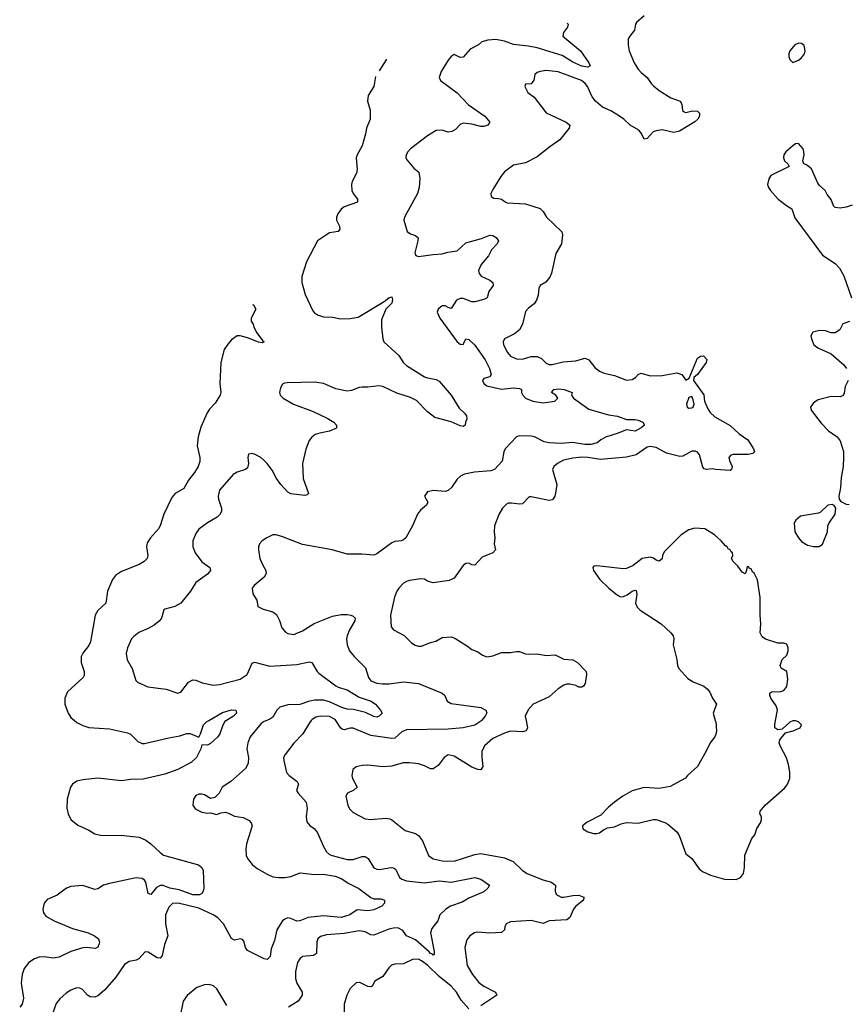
# Model space of a CAD drawing. Header units: inches. Extents: x 2001573 to 2220545, y 644482 to 846830.
# Tile 431 of 656: x 2071465 to 2077031, y 788088 to 794720. Entities that reach past the tile are written whole.
import ezdxf

# ---------------------------------------------------------------- set-up
doc = ezdxf.new("R2010")
doc.units = ezdxf.units.IN
doc.header["$MEASUREMENT"] = 0
doc.layers.add('C0778', color=7, linetype='Continuous')
doc.layers.add('C0779', color=7, linetype='Continuous')

msp = doc.modelspace()

# ---------------------------------------------------------------- linework, layer by layer
at = {"layer": 'C0778', "color": 5}
for points, elevation in [([(2072856.2, 790000), (2072846.2, 789993.8), (2072832.4, 789967.6), (2072812.9, 789910), (2072798.4, 789890), (2072750, 789844), (2072730, 789834.3), (2072690, 789835.1), (2072684.2, 789810), (2072654.2, 789750), (2072621.4, 789718.6), (2072528.4, 789670), (2072442.8, 789637.2), (2072295.8, 789604.2), (2072210, 789601.4), (2072150, 789593), (2071990, 789611.6), (2071890, 789600.6), (2071850, 789590.6), (2071821.1, 789570), (2071807.6, 789550), (2071783.9, 789470), (2071781.6, 789410), (2071791.3, 789370), (2071810, 789334), (2071855.3, 789295.3), (2071930, 789260.9), (2071970, 789236.9), (2072008.2, 789228.2), (2072165.5, 789225.5), (2072270, 789212.9), (2072313.3, 789193.3), (2072348, 789170), (2072410.2, 789110.2), (2072433.7, 789093.7), (2072668, 789028), (2072690.4, 789010), (2072701.1, 788990), (2072704.6, 788870), (2072700.4, 788850), (2072690, 788833.8), (2072674.7, 788825.3), (2072630, 788825.3), (2072538.6, 788858.6), (2072474.8, 788870), (2072430, 788887.6), (2072410, 788887.8), (2072385.9, 788874.1), (2072348.2, 788828.2), (2072330, 788835.6), (2072313.4, 788910), (2072304.1, 788924.1), (2072290, 788934.9), (2072250, 788940.6), (2072070, 788902.5), (2072028.9, 788890), (2071990, 788865.3), (2071970, 788860.7), (2071890, 788888.4), (2071810, 788881.3), (2071780.3, 788870), (2071716.8, 788823.2), (2071650, 788794.3), (2071629, 788770), (2071619.6, 788730), (2071624.6, 788704.6), (2071641.5, 788681.5), (2071697.1, 788650), (2071819.6, 788599.6), (2071925.5, 788570), (2071968.4, 788550), (2071994.9, 788530), (2072000.9, 788510), (2071997.7, 788490), (2071990, 788472.3), (2071974.9, 788465.1), (2071911.6, 788471.6), (2071888.9, 788468.9), (2071810, 788443.7), (2071730, 788405.8), (2071690, 788399.4), (2071630, 788408.7), (2071594.8, 788405.2), (2071564.9, 788395.1), (2071526, 788370), (2071493.8, 788330), (2071480.2, 788290), (2071474.7, 788230), (2071489.4, 788130), (2071482.2, 788090), (2071464.6, 788070)], 420), ([(2073128.8, 790000), (2073110, 789992.6), (2073090, 789979.7), (2073016.2, 789890), (2073001.2, 789850), (2072994.4, 789810), (2073004.9, 789750), (2073004, 789710), (2072984.6, 789675.4), (2072885.5, 789590), (2072829, 789551), (2072807.3, 789510), (2072778.5, 789481.5), (2072750, 789475.3), (2072710, 789499), (2072690, 789504), (2072670, 789504), (2072650, 789495.3), (2072636, 789470), (2072631, 789430), (2072645.8, 789405.8), (2072690, 789382), (2072730, 789374.8), (2072750, 789378), (2072790, 789366), (2072821.6, 789378.4), (2072850, 789382.4), (2072874.4, 789374.4), (2072910, 789354.4), (2072970, 789345.3), (2073010, 789325.5), (2073023.8, 789310), (2073030.3, 789290), (2072992.7, 789170), (2072987.2, 789130), (2072990.3, 789090), (2072999.5, 789070), (2073030.4, 789030), (2073063.4, 789003.4), (2073130, 788964.5), (2073170, 788947.7), (2073210, 788942.7), (2073250, 788943), (2073290, 788949.3), (2073353.9, 788973.9), (2073450, 788963.5), (2073510, 788964.1), (2073590, 788952.2), (2073630, 788934.9), (2073681.2, 788901.2), (2073748.8, 788868.8), (2073830, 788807), (2073850, 788798.9), (2073897.5, 788797.5), (2073920.7, 788790), (2073921.6, 788770), (2073903.8, 788750), (2073850, 788724.1), (2073810, 788718.6), (2073736.4, 788723.6), (2073688.8, 788690), (2073630, 788671.9), (2073510, 788684.9), (2073407.5, 788672.5), (2073350, 788651.4), (2073330, 788648.7), (2073290, 788666.2), (2073270.3, 788669.7), (2073250, 788661), (2073234, 788650), (2073196, 788590), (2073181, 788519), (2073157.6, 788462.4), (2073150.2, 788409.8), (2073130, 788389.7), (2073110, 788393.7), (2072999.6, 788450), (2072984.7, 788470), (2072973.4, 788513.4), (2072965.6, 788525.6), (2072950, 788529.3), (2072910, 788520.7), (2072890, 788531.8), (2072837.2, 788630), (2072798.9, 788670), (2072767.7, 788690), (2072670, 788736.4), (2072531.1, 788768.9), (2072493.9, 788766.1), (2072470, 788742.4), (2072447.5, 788690), (2072445.4, 788630), (2072461.6, 788550), (2072440.7, 788490), (2072423.8, 788416.2), (2072415.8, 788404.2), (2072410, 788399.6), (2072390, 788401.1), (2072330, 788438.4), (2072310, 788440.9), (2072266.3, 788393.7), (2072250, 788386), (2072202.7, 788377.3), (2072170, 788357), (2072111.8, 788270), (2072035.5, 788184.5), (2071990, 788145.1), (2071970, 788135.6), (2071938.5, 788138.5), (2071920.7, 788150), (2071887.2, 788187.2), (2071870, 788197.2), (2071850, 788199.3), (2071810, 788182.9), (2071777.5, 788162.5), (2071733.9, 788126.1), (2071710, 788092.7), (2071688.7, 788030)], 440), ([(2071833.8, 790000), (2071850, 789985.8), (2071890, 789965), (2071930, 789953.2), (2072070, 789943.7), (2072190, 789916.5), (2072210, 789907.2), (2072259.1, 789859.1), (2072290, 789845.2), (2072304.1, 789844.1), (2072470, 789883.7), (2072543.5, 789896.5), (2072590, 789912.9), (2072613.2, 789913.2), (2072670, 789888.4), (2072682.7, 789910), (2072702.7, 789970), (2072721.6, 789990), (2072738.8, 790000)], 420), ([(2073427.5, 790000), (2073415.2, 789984.8), (2073371.3, 789910), (2073310, 789847.3), (2073251.3, 789770), (2073242, 789750), (2073242.7, 789730), (2073261.5, 789650), (2073279.5, 789630), (2073332.7, 789590), (2073343, 789570), (2073328.1, 789528.1), (2073338.8, 789510), (2073393, 789450), (2073399.5, 789410), (2073392.7, 789350), (2073398, 789318), (2073415.8, 789295.8), (2073450.6, 789270), (2073470, 789244), (2073510.2, 789150), (2073530, 789115.8), (2073550, 789097.7), (2073567.7, 789090), (2073670, 789062.5), (2073710, 789064.3), (2073770, 789084.2), (2073790, 789083.6), (2073810.8, 789070.8), (2073850, 789007.7), (2073870, 788997.6), (2073890, 788995.2), (2073950, 789008.1), (2073970.2, 789010.2), (2073986.1, 789006.1), (2073996.5, 788996.5), (2074023.2, 788943.2), (2074038.4, 788930), (2074070, 788919.3), (2074190, 788906.7), (2074290, 788920.1), (2074370, 788910.2), (2074530, 788941.4), (2074570, 788931.2), (2074628, 788890), (2074616.4, 788870), (2074590, 788846.3), (2074490, 788804), (2074443.8, 788776.2), (2074365.7, 788750), (2074334.3, 788730), (2074294.4, 788690), (2074280.4, 788650), (2074240.8, 788599.2), (2074232, 788570), (2074256.5, 788443.5), (2074256.5, 788423.5), (2074250, 788418.4), (2074245.2, 788425.2), (2074230, 788431.3), (2074222.4, 788442.4), (2074130, 788522.4), (2074070, 788549.7), (2074044.7, 788584.7), (2074010, 788602.2), (2073981.9, 788601.9), (2073950, 788595), (2073850, 788553.6), (2073830, 788555.2), (2073790, 788577.4), (2073750, 788582.6), (2073650, 788565.3), (2073530, 788556), (2073490, 788544.4), (2073473.4, 788530), (2073464.9, 788510), (2073462.4, 788430), (2073443.6, 788416.4), (2073370, 788409.7), (2073350, 788395.1), (2073336.1, 788370), (2073322.2, 788310), (2073321.3, 788261.3), (2073330.2, 788230), (2073366, 788170), (2073366.3, 788150), (2073340.3, 788110), (2073274.9, 788070)], 460), ([(2074573.8, 790000), (2074570, 789995.6), (2074530, 789968.7), (2074450, 789951.1), (2074350, 789941.3), (2074070, 789936.2), (2074036.9, 789923.1), (2073990, 789881.7), (2073970, 789878.1), (2073830, 789897.9), (2073710, 789949), (2073690, 789948.9), (2073650, 789936.8), (2073640, 789940), (2073627.5, 789947.5), (2073593.8, 790000)], 460), ([(2074875.1, 790000), (2074885.3, 789950), (2074876.3, 789930), (2074850, 789923.8), (2074770, 789927.1), (2074730, 789915.3), (2074650, 789878), (2074594.6, 789830), (2074576.1, 789790), (2074575.8, 789750), (2074583.1, 789690), (2074570, 789667.6), (2074550, 789669.7), (2074510, 789686.2), (2074390, 789758.7), (2074350, 789767.8), (2074322.4, 789750), (2074283.2, 789696.8), (2074250, 789673.3), (2074230, 789673.3), (2074190, 789694.7), (2074150, 789708.3), (2074090, 789715.4), (2074046.1, 789713.9), (2073970, 789693), (2073910, 789687.8), (2073810, 789699.7), (2073770, 789697.6), (2073730, 789687.3), (2073708.4, 789670), (2073702, 789630), (2073705.3, 789610), (2073737.1, 789550), (2073714, 789530), (2073672.7, 789510), (2073661.7, 789490), (2073673.7, 789430), (2073685.7, 789405.7), (2073710, 789379.3), (2073790, 789337.6), (2073830, 789333.4), (2073930, 789341.3), (2073957.7, 789337.7), (2073971.6, 789331.6), (2074059.5, 789259.5), (2074130, 789238.9), (2074150, 789225.3), (2074177.7, 789190), (2074217.6, 789090), (2074248.2, 789068.2), (2074310, 789054.4), (2074390, 789052.2), (2074530, 789098.3), (2074570, 789104.2), (2074730, 789075.4), (2074787.2, 789050), (2074850.3, 788990), (2074882.4, 788970), (2074987.1, 788927.1), (2075044.9, 788910), (2075060.2, 788900.2), (2075073, 788890), (2075070.5, 788850), (2075076.3, 788830), (2075090, 788820.4), (2075110, 788810.4), (2075130, 788809.2), (2075190, 788822), (2075230, 788822.3), (2075264, 788810), (2075262, 788790), (2075210.2, 788749.8), (2075194.9, 788730), (2075170, 788672.3), (2075150, 788656.3), (2075030, 788651), (2074990, 788632.4), (2074910, 788653.8), (2074770, 788643.1), (2074741.6, 788630), (2074732.2, 788610), (2074730.4, 788590), (2074709.1, 788570.9), (2074628.1, 788568.1), (2074550, 788574.5), (2074526.7, 788570), (2074495.6, 788550), (2074476.7, 788523.3), (2074461.9, 788470), (2074478.3, 788350), (2074513.7, 788290), (2074556.1, 788236.1), (2074590, 788210.2), (2074668.5, 788170), (2074677.3, 788150), (2074570, 788078)], 480), ([(2076148.8, 790000), (2076151.7, 789990), (2076156.9, 789930), (2076153.4, 789906.6), (2076145.7, 789890), (2076113.7, 789850), (2076087.7, 789792.3), (2076029.1, 789690.9), (2075960.7, 789630), (2075948, 789612), (2075844.7, 789555.3), (2075770, 789541.6), (2075670, 789549.4), (2075590, 789526.6), (2075526.8, 789490), (2075470, 789449.4), (2075430, 789416.2), (2075378.7, 789361.3), (2075285.9, 789314.1), (2075254, 789290), (2075257.3, 789270), (2075290, 789250.4), (2075330, 789238.7), (2075350, 789237.6), (2075370, 789242.4), (2075396.9, 789263.1), (2075423.8, 789276.2), (2075470, 789282.6), (2075516, 789304), (2075550, 789312.7), (2075630, 789309.1), (2075730, 789332.7), (2075750, 789332.4), (2075810, 789313.4), (2075830, 789302.4), (2075890.6, 789250), (2075905.7, 789225.7), (2075950, 789100.7), (2075990, 789070.8), (2076041.1, 789001.1), (2076063, 788983), (2076117, 788957), (2076210, 788930.3), (2076290, 788928.5), (2076318.3, 788941.7), (2076339.6, 788970), (2076346.3, 789010), (2076346.7, 789093.3), (2076396, 789204), (2076415.8, 789230), (2076428.4, 789271.6), (2076454, 789310), (2076460.7, 789330), (2076459.5, 789350), (2076449.6, 789370), (2076451.5, 789390), (2076485.7, 789430), (2076615.1, 789544.9), (2076633.4, 789566.6), (2076650, 789608.8), (2076651.6, 789651.6), (2076642.9, 789702.9), (2076627.3, 789747.3), (2076585.4, 789830), (2076579.7, 789850), (2076583, 789870), (2076622.4, 789917.6), (2076674, 789930), (2076710, 789945.3), (2076719.3, 789950), (2076729.4, 789970), (2076709.3, 789990), (2076690, 789997.3), (2076670, 789998.3), (2076650, 789989.5), (2076598.4, 789941.6), (2076570, 789937), (2076549.8, 789949.8), (2076549.8, 789970), (2076555.4, 790000)], 520), ([(2074490, 788057.8), (2074436.9, 788116.9), (2074405.5, 788170), (2074370.5, 788210), (2074290, 788276.1), (2074210, 788351.1), (2074170, 788381.7), (2074150, 788391.3), (2074110, 788389.8), (2074050, 788360.3), (2073990, 788357.8), (2073968.5, 788351.5), (2073950, 788334.7), (2073910, 788274.7), (2073856.4, 788243.6), (2073837.3, 788210), (2073830, 788205.1), (2073810, 788208), (2073755.9, 788235.9), (2073730, 788232.9), (2073690, 788194), (2073667.2, 788150), (2073650.2, 788090), (2073650, 788006)], 480), ([(2072860.5, 788080.5), (2072792.4, 788192.4), (2072770, 788212), (2072741.6, 788221.6), (2072710, 788220.5), (2072658, 788202), (2072591.9, 788148.1), (2072566, 788110), (2072545.5, 788010)], 460)]:
    msp.add_lwpolyline(points, dxfattribs=dict(at, elevation=elevation))
at = {"layer": 'C0779', "color": 5}
for points, elevation in [([(2075670, 794746), (2075618.7, 794701.3), (2075610.4, 794690), (2075603.7, 794650), (2075572.6, 794610), (2075562.8, 794590), (2075561.5, 794550), (2075568.6, 794510), (2075602.9, 794430), (2075630, 794387.2), (2075650, 794363.7), (2075690, 794330.3), (2075716.5, 794290), (2075733.3, 794273.3), (2075770, 794243.5), (2075850, 794194), (2075912.7, 794170), (2075923.7, 794150), (2075928.6, 794108.6), (2075939.1, 794099.1), (2075950, 794094), (2075994.3, 794105.7), (2076030, 794104.4), (2076042, 794090), (2076042.3, 794070), (2076031.1, 794048.9), (2076010, 794031.3), (2075906.8, 793970), (2075870, 793960.5), (2075790, 793977), (2075750, 793971.5), (2075730, 793963.7), (2075690, 793919), (2075670, 793915.3), (2075652.9, 793952.9), (2075634.8, 793974.8), (2075576, 794010), (2075534, 794050), (2075504.5, 794070), (2075445.8, 794105.8), (2075390, 794131.5), (2075342.6, 794170), (2075320.2, 794200.2), (2075288.2, 794270), (2075273, 794290), (2075247.3, 794310), (2075090, 794368.2), (2075010, 794378), (2074968.4, 794371.6), (2074950, 794363.6), (2074933, 794350), (2074927.1, 794312.9), (2074910, 794288), (2074870, 794286), (2074867.3, 794270), (2074887.3, 794230), (2074930, 794198.8), (2075010, 794092.2), (2075143.8, 794030), (2075168.2, 794010), (2075163.8, 793990), (2075103, 793910), (2075035.5, 793864.5), (2074950, 793795.4), (2074870, 793755.1), (2074790, 793739.6), (2074730, 793695.1), (2074704.7, 793664.7), (2074650, 793575.1), (2074638.4, 793550), (2074638.8, 793530), (2074656.8, 793516.8), (2074690, 793516.3), (2074710, 793510.7), (2074732.8, 793492.8), (2074747.3, 793487.3), (2074870, 793479.1), (2074970, 793448.4), (2074989.1, 793429.1), (2075012.4, 793390), (2075116.4, 793290), (2075120.5, 793270), (2075113.1, 793210), (2075074.4, 793145.6), (2075046.7, 793013.3), (2075034.7, 792985.3), (2075007.6, 792952.4), (2074970, 792929.3), (2074961.1, 792910), (2074955.4, 792864.6), (2074944.4, 792830), (2074930, 792805.2), (2074890, 792777), (2074870, 792754.5), (2074850.2, 792670), (2074830, 792631.1), (2074795.8, 792604.2), (2074729.6, 792570.4), (2074719.4, 792550), (2074722, 792530), (2074750, 792478), (2074770, 792453.4), (2074810, 792434.9), (2074850, 792434), (2074909, 792451), (2074950, 792451), (2074977.5, 792437.5), (2075010, 792407.4), (2075030, 792397.7), (2075050, 792396.9), (2075124.7, 792415.3), (2075210, 792422.3), (2075270, 792439.3), (2075277.9, 792437.9), (2075296.9, 792430), (2075336.6, 792376.6), (2075370, 792352.7), (2075399.6, 792339.6), (2075470, 792322.4), (2075550, 792291.6), (2075590, 792296.6), (2075611, 792309), (2075630, 792330.2), (2075650, 792340.2), (2075710, 792322.2), (2075790, 792324.2), (2075890, 792340.8), (2075924, 792330), (2075950, 792292), (2075973.6, 792306.4), (2076030, 792439.3), (2076050, 792454), (2076070, 792454.9), (2076091.7, 792431.7), (2076088.4, 792410), (2076030, 792329.7), (2076004.7, 792310), (2076002.8, 792290), (2076072.4, 792192.4), (2076077.1, 792150), (2076097.9, 792097.9), (2076114.3, 792074.3), (2076145.9, 792045.9), (2076250, 791986.3), (2076310, 791930.2), (2076367.4, 791890), (2076407, 791830), (2076413.7, 791810), (2076402, 791798), (2076370, 791791), (2076270, 791791.3), (2076253, 791787), (2076240.7, 791770), (2076243.8, 791750), (2076262.4, 791710), (2076258.8, 791690), (2076250, 791684.5), (2076150, 791689.3), (2076130, 791695.1), (2076090, 791689.7), (2076074.5, 791694.5), (2076065.8, 791705.8), (2076042, 791790), (2076030, 791806.6), (2076012.7, 791812.7), (2075990, 791812.7), (2075930, 791781), (2075910, 791778), (2075820.7, 791800.7), (2075750, 791838), (2075710, 791845.9), (2075690, 791841.2), (2075615.2, 791790), (2075550, 791773.1), (2075376.8, 791756.8), (2075290, 791772.1), (2075250, 791773), (2075190, 791767.7), (2075126.1, 791753.9), (2075085.5, 791730), (2075062, 791710), (2075053.4, 791690), (2075082, 791590), (2075073.8, 791530), (2075067.9, 791510), (2075053.3, 791486.7), (2075030, 791481.8), (2074910, 791507.1), (2074894.7, 791505.3), (2074850, 791458.7), (2074830, 791455.8), (2074775.8, 791464.2), (2074757.3, 791462.7), (2074743.8, 791456.2), (2074715.5, 791430), (2074691.7, 791388.3), (2074661.6, 791310), (2074659.3, 791270), (2074663.8, 791230), (2074659.3, 791190), (2074667.7, 791150), (2074650.7, 791130), (2074579.2, 791100.8), (2074530, 791046.6), (2074510, 791049.3), (2074490, 791059.3), (2074470, 791057.2), (2074450, 791042.7), (2074390, 790959.3), (2074356.7, 790943.3), (2074250, 790927.3), (2074210, 790937.6), (2074190, 790951.6), (2074165.1, 790954.9), (2074090, 790942.4), (2074070, 790935.1), (2074050, 790923.6), (2074017.6, 790890), (2074003.7, 790870), (2073989, 790831), (2073962.7, 790710), (2073965.5, 790630), (2073981, 790610), (2074052.6, 790572.6), (2074103, 790523), (2074127.5, 790507.5), (2074150, 790499.5), (2074170, 790499.5), (2074230, 790525.5), (2074266.8, 790533.2), (2074310, 790559.1), (2074370, 790563), (2074394.9, 790554.9), (2074480.9, 790500.9), (2074510, 790477.3), (2074550, 790462), (2074580.3, 790440.3), (2074610, 790428), (2074650, 790434.9), (2074710, 790458.8), (2074770, 790458.7), (2074810, 790465.5), (2074830, 790464.4), (2074870, 790449.3), (2074890, 790447.5), (2074948.2, 790448.2), (2075010, 790437.7), (2075070, 790442.3), (2075130, 790413.1), (2075190, 790407.4), (2075221.3, 790390), (2075279.1, 790330), (2075281.6, 790310), (2075271.7, 790248.3), (2075261, 790230), (2075250, 790223.7), (2075230, 790223.7), (2075210, 790236), (2075170, 790244.5), (2075150, 790245.1), (2075130, 790238.7), (2075090, 790212.8), (2075030, 790159.8), (2074922.4, 790110), (2074889.2, 790070.8), (2074868.9, 790030), (2074875.1, 790000)], 480), ([(2075150.7, 794697.3), (2075159.1, 794690), (2075152.7, 794670), (2075125.9, 794634.1), (2075122.6, 794610), (2075240.3, 794510), (2075297.3, 794430), (2075306.8, 794410), (2075290, 794399.5), (2075250, 794405.8), (2075190, 794434.8), (2075118.5, 794478.5), (2074950, 794529.3), (2074890, 794541.1), (2074790, 794552.2), (2074730, 794576.2), (2074670, 794585.8), (2074617.3, 794582.7), (2074577.3, 794570), (2074554, 794550), (2074499.2, 794520.8), (2074450, 794468.2), (2074430, 794466), (2074390, 794485.1), (2074370, 794471.6), (2074350, 794447.3), (2074302, 794370), (2074290.4, 794330), (2074299.1, 794310), (2074410, 794226.7), (2074487, 794147), (2074598, 794070), (2074630.5, 794030), (2074617.3, 794010), (2074590, 793999.6), (2074570, 793999.6), (2074510, 794015.8), (2074450, 794023.6), (2074430, 794014.5), (2074399.9, 793980.1), (2074374.1, 793965.9), (2074350, 793962.6), (2074310, 793974.7), (2074270, 793972.6), (2074210, 793938), (2074096.3, 793850), (2074079.1, 793830), (2074066.8, 793810), (2074066, 793790), (2074073.2, 793773.2), (2074119.3, 793719.3), (2074152.3, 793692.3), (2074158.9, 793650), (2074153.7, 793590), (2074144.2, 793550), (2074055.3, 793390), (2074052.2, 793370), (2074074, 793294), (2074096.7, 793276.7), (2074130, 793266), (2074147.2, 793250), (2074146.7, 793230), (2074125.7, 793150), (2074132.1, 793132.1), (2074150, 793124.2), (2074250, 793138.6), (2074310, 793142.3), (2074347, 793153), (2074410, 793162.6), (2074470, 793216.1), (2074574.9, 793245.1), (2074630, 793268.9), (2074650, 793267.2), (2074672.6, 793252.6), (2074688.4, 793230), (2074679.5, 793210), (2074642, 793170), (2074622, 793130), (2074571.5, 793070), (2074555.2, 793030), (2074558.7, 793010), (2074572.4, 792992.4), (2074630, 792965.3), (2074650.3, 792950), (2074652.9, 792930), (2074624, 792890), (2074612.7, 792847.3), (2074590, 792834.3), (2074530, 792819.7), (2074510, 792820.4), (2074450, 792841.8), (2074430, 792841.8), (2074406.3, 792830), (2074370, 792774.5), (2074350, 792780.7), (2074330, 792793.6), (2074310, 792791.8), (2074282.4, 792770), (2074277, 792750), (2074293.4, 792710), (2074411, 792550), (2074430, 792534.8), (2074450, 792531.3), (2074468.7, 792570), (2074490, 792565.5), (2074530, 792527.2), (2074599.3, 792430), (2074629.1, 792370), (2074640.4, 792330), (2074630, 792315.1), (2074590, 792304), (2074580.7, 792290), (2074590.7, 792270), (2074610, 792253.4), (2074710, 792230.4), (2074790, 792240.5), (2074830, 792235.5), (2074844.7, 792230), (2074844, 792210), (2074853, 792190), (2074870.7, 792170), (2074921, 792150), (2074990, 792140.2), (2075068.7, 792150), (2075089, 792170), (2075074, 792190), (2075045.2, 792210), (2075062, 792230), (2075090, 792234.4), (2075131, 792230), (2075186, 792210), (2075181, 792190), (2075194, 792170), (2075296.9, 792096.9), (2075430, 792059), (2075491, 792050), (2075550, 792026), (2075610, 792026), (2075630, 792021.6), (2075661, 792010), (2075671, 791990), (2075650.4, 791970), (2075610, 791948.6), (2075550, 791958.4), (2075488, 791932), (2075410, 791907.8), (2075378, 791890), (2075354.4, 791870), (2075310, 791858.5), (2075270, 791857.9), (2075188, 791872), (2075110, 791865.5), (2075030, 791869.4), (2074996.9, 791876.9), (2074930.9, 791910), (2074910, 791915.4), (2074830, 791917.4), (2074810, 791910.6), (2074733.5, 791830), (2074724.8, 791810), (2074713, 791747), (2074663.1, 791690), (2074638.1, 791681.9), (2074527.6, 791672.4), (2074460.4, 791659.6), (2074433.7, 791646.3), (2074410, 791625.1), (2074371.4, 791568.6), (2074350, 791549.6), (2074330, 791542), (2074250, 791549.3), (2074210, 791539), (2074191, 791510), (2074214, 791470), (2074204, 791450), (2074164.4, 791415.6), (2074144, 791390), (2074110.5, 791310), (2074063.8, 791230), (2074050, 791216.2), (2074036, 791210), (2073990, 791204.5), (2073970, 791197), (2073870, 791122.9), (2073850, 791113.6), (2073770, 791120.4), (2073670, 791121.1), (2073568.7, 791148.7), (2073370, 791186), (2073230, 791239.6), (2073190, 791249.6), (2073170, 791249.6), (2073129.1, 791230.9), (2073097.3, 791210), (2073080.5, 791190), (2073073, 791170), (2073073, 791150), (2073082.4, 791090), (2073098.7, 791050), (2073122.6, 791010), (2073124.6, 790990), (2073110, 790964.7), (2073043, 790910), (2073030.7, 790890), (2073033.7, 790853.7), (2073060.7, 790810), (2073068.1, 790768.1), (2073104.7, 790750), (2073170, 790732.2), (2073193.4, 790713.4), (2073213.9, 790673.9), (2073230, 790622.8), (2073254.4, 790594.4), (2073270, 790584.9), (2073310, 790579.5), (2073370, 790603.1), (2073447.9, 790652.1), (2073570, 790702.2), (2073630, 790713), (2073670, 790714.2), (2073694.8, 790710), (2073710, 790703.1), (2073723.1, 790690), (2073721.7, 790670), (2073685.2, 790610), (2073669, 790570), (2073665.2, 790550), (2073670.2, 790510), (2073686.5, 790470), (2073716.5, 790430), (2073793.8, 790353.8), (2073814, 790290), (2073830, 790267.9), (2073870, 790252.1), (2073907.7, 790247.7), (2073952.6, 790247.4), (2074050, 790259.8), (2074150.7, 790250), (2074310, 790182.8), (2074327.7, 790167.7), (2074342.8, 790130), (2074370, 790114), (2074570, 790088), (2074604.2, 790070), (2074611, 790051), (2074600.2, 790030), (2074573.8, 790000)], 460), ([(2073932.8, 794453.9), (2073931.5, 794448.5), (2073884.4, 794375.7)], 440), ([(2073860.5, 794337.1), (2073850.3, 794270), (2073810.4, 794210), (2073806.7, 794170), (2073825.5, 794110), (2073824.9, 794050), (2073801.1, 793990), (2073794.3, 793950), (2073771.1, 793870), (2073736.5, 793810), (2073730.2, 793790), (2073737.8, 793710), (2073733.1, 793686.9), (2073704.3, 793630), (2073698.9, 793610), (2073700.7, 793570), (2073709.3, 793549.3), (2073739.3, 793510), (2073738.8, 793490), (2073650, 793458.7), (2073630, 793443.6), (2073607.1, 793412.9), (2073598.7, 793390), (2073597.1, 793370), (2073618, 793330), (2073620.5, 793310), (2073610, 793293.2), (2073550, 793283.7), (2073470, 793229.6), (2073396.8, 793090), (2073364, 792990), (2073364.2, 792950), (2073387.6, 792870), (2073438.4, 792758.4), (2073450, 792744.9), (2073470, 792733.1), (2073510, 792719), (2073570, 792716.4), (2073625.5, 792705.5), (2073690, 792707.7), (2073743.6, 792716.4), (2073918.7, 792821.3), (2073950, 792847.3), (2073970, 792853.4), (2073974.4, 792834.4), (2073970.3, 792810), (2073930.2, 792769.8), (2073902.1, 792697.9), (2073902, 792650), (2073911.1, 792570), (2073917.6, 792550), (2074017.3, 792457.3), (2074049.4, 792409.4), (2074070.4, 792390), (2074190, 792315.5), (2074210, 792307.1), (2074270, 792296.5), (2074290, 792284.9), (2074370, 792191.6), (2074424, 792104), (2074460.2, 792070), (2074472.4, 792052.4), (2074475.4, 792030), (2074466, 792010), (2074464.4, 791990), (2074450, 791980.4), (2074430, 791984.6), (2074371, 792011), (2074261.3, 792041.3), (2074210, 792079.8), (2074135.8, 792155.8), (2074095.4, 792175.4), (2074005.1, 792205.1), (2073910, 792249.4), (2073886.3, 792253.7), (2073810, 792244.8), (2073770, 792245), (2073750, 792242), (2073698.6, 792221.4), (2073670, 792219), (2073594, 792234), (2073510, 792269.8), (2073450, 792278.7), (2073265.7, 792274.3), (2073247.3, 792272.7), (2073234.2, 792265.8), (2073219.9, 792240.1), (2073214, 792210), (2073219.5, 792190), (2073238.4, 792170), (2073308.4, 792130), (2073441, 792081), (2073535.3, 792035.3), (2073580.5, 792010), (2073599.1, 791990), (2073598.8, 791970), (2073593.7, 791966.3), (2073550, 791947.6), (2073484.8, 791935.2), (2073454.9, 791925.1), (2073431.9, 791908.1), (2073414.2, 791885.8), (2073392.3, 791827.7), (2073368.8, 791730), (2073374.6, 791630), (2073410, 791529), (2073400.5, 791519.5), (2073385.5, 791514.5), (2073290, 791527.3), (2073270, 791536.9), (2073222, 791590), (2073194, 791630), (2073164.8, 791684.8), (2073131.8, 791730), (2073110, 791751.8), (2073089.2, 791770), (2073050, 791791.8), (2073030, 791798), (2073005.8, 791794.2), (2073002, 791770), (2073006, 791730), (2072998, 791702), (2072986, 791690), (2072930, 791671.5), (2072903.2, 791656.8), (2072810.3, 791550), (2072800.3, 791510), (2072802.6, 791490), (2072823.2, 791430), (2072822.7, 791410), (2072815.3, 791390), (2072794.4, 791370), (2072729.3, 791330.7), (2072671.5, 791288.5), (2072650, 791259.3), (2072630.4, 791210), (2072630.4, 791170), (2072646.4, 791130), (2072690, 791068.2), (2072746, 791030), (2072750.3, 791010), (2072730, 790985.4), (2072650.2, 790929.8), (2072615.3, 790870), (2072550, 790789.6), (2072510, 790767.8), (2072442, 790750), (2072435.3, 790744.7), (2072420.5, 790690), (2072406, 790670), (2072370, 790642.6), (2072330, 790619.7), (2072267.3, 790592.7), (2072233.5, 790566.5), (2072218.4, 790550), (2072190.4, 790490), (2072182.3, 790450), (2072189.3, 790409.3), (2072221.3, 790350), (2072246.8, 790270), (2072258, 790258), (2072326.7, 790226.7), (2072451.1, 790211.1), (2072530, 790183), (2072550, 790190.5), (2072601.4, 790258.6), (2072630, 790273.1), (2072650, 790271.6), (2072694.2, 790254.2), (2072770, 790238.5), (2072810, 790243.2), (2072950, 790279.1), (2072996.4, 790310), (2073030, 790384.9), (2073046.5, 790393.5), (2073150, 790366.7), (2073330, 790377.7), (2073413.8, 790393.8), (2073431.4, 790391.4), (2073467.2, 790330), (2073478.6, 790318.6), (2073593.7, 790233.7), (2073610, 790224.7), (2073670, 790207.2), (2073750, 790155.8), (2073830.6, 790130.6), (2073859.5, 790110), (2073894.8, 790070), (2073904.7, 790050), (2073886, 790030), (2073870, 790022), (2073850, 790026), (2073793.6, 790053.6), (2073713.5, 790073.5), (2073670, 790076), (2073633.7, 790086.3), (2073550, 790125), (2073510, 790137), (2073450, 790135.8), (2073410, 790128.3), (2073350, 790107.9), (2073270, 790104.8), (2073217, 790090), (2073195.8, 790070), (2073170, 790022.6), (2073150, 790008.4), (2073128.8, 790000)], 440), ([(2077070.5, 793470), (2077030, 793456.8), (2076990, 793451), (2076955.9, 793455.9), (2076945.1, 793465.1), (2076930, 793508.7), (2076902.5, 793542.5), (2076889.2, 793570), (2076850, 793602.7), (2076838.3, 793618.3), (2076795.9, 793715.9), (2076762.5, 793742.5), (2076744, 793750), (2076739.3, 793770), (2076747.3, 793810), (2076745.1, 793830), (2076739.5, 793850), (2076710, 793887), (2076690, 793884.7), (2076670, 793869.7), (2076623.1, 793830), (2076610.5, 793810), (2076607.7, 793790), (2076614, 793770), (2076638, 793750), (2076646, 793730), (2076522, 793670), (2076510, 793648.7), (2076500.4, 793610), (2076506.4, 793590), (2076520.4, 793570), (2076572.7, 793510), (2076627.6, 793467.6), (2076665.1, 793445.1), (2076685.4, 793385.4), (2076870, 793133), (2076957, 793077), (2076985.6, 793045.6), (2077013.7, 792993.7), (2077065.8, 792845.8)], 520), ([(2073031.6, 792802.5), (2073039.9, 792799.9), (2073054, 792770), (2073024, 792710), (2073022.8, 792690), (2073036, 792670), (2073041, 792650), (2073062, 792610), (2073098.8, 792558.8), (2073110.8, 792549.2), (2073096.3, 792543.7), (2073073.2, 792546.8), (2072998.2, 792578.2), (2072950, 792591.2), (2072930, 792589.7), (2072890, 792563.9), (2072865.1, 792534.9), (2072842, 792498), (2072819.5, 792410), (2072812.7, 792270), (2072818.6, 792210), (2072813.6, 792190), (2072782, 792138), (2072742.9, 792097.1), (2072727.4, 792072.6), (2072685.2, 791974.8), (2072666.7, 791910), (2072659.8, 791850), (2072678.2, 791770), (2072676.6, 791743.4), (2072667.1, 791710), (2072642.8, 791670), (2072601.4, 791618.6), (2072570, 791563), (2072511.1, 791528.9), (2072490, 791500.7), (2072435.2, 791390), (2072410.2, 791310), (2072399.7, 791290), (2072344.6, 791230), (2072323, 791197), (2072317.6, 791170), (2072327.2, 791110), (2072322.4, 791090), (2072303.8, 791070), (2072270, 791049.7), (2072150, 791004), (2072110, 790975.4), (2072089, 790950), (2072055.2, 790870), (2072045.3, 790790), (2071990, 790740.5), (2071971.7, 790710), (2071940.8, 790530), (2071930, 790505.6), (2071890, 790453.6), (2071879, 790430), (2071878.3, 790390), (2071899.5, 790330), (2071898, 790302), (2071891.5, 790288.5), (2071786.5, 790193.5), (2071768.6, 790150), (2071769.5, 790110), (2071791.1, 790050), (2071810, 790020.8), (2071833.8, 790000)], 420), ([(2077053.4, 792686.6), (2077007.7, 792672.3), (2076987.7, 792630), (2076956, 792610), (2076930, 792609.7), (2076890, 792624), (2076850, 792626.3), (2076805.7, 792614.3), (2076792.7, 792590), (2076795.8, 792570), (2076812.7, 792530), (2076839.1, 792510), (2076928.2, 792470), (2077014.8, 792394.8), (2077032.2, 792370)], 520), ([(2077043.1, 792290), (2077024, 792250), (2077016.4, 792203.6), (2077010, 792189.2), (2076990, 792179.3), (2076930, 792182), (2076840.7, 792159.3), (2076810, 792138.4), (2076790.4, 792110), (2076794, 792090), (2076862.1, 792002.1), (2076910.1, 791950.1), (2076970, 791911.3), (2076990, 791882.4), (2077011.1, 791811.1), (2077012.4, 791770), (2077009, 791710), (2076996.4, 791636.4), (2076993.1, 791566.9), (2076980.5, 791510), (2076982.8, 791490), (2076994.4, 791474.4), (2077030, 791456.3), (2077050, 791455.5)], 520), ([(2076555.4, 790000), (2076568.4, 790070), (2076558.8, 790098.8), (2076522.9, 790150), (2076515.1, 790170), (2076517.2, 790182.8), (2076528, 790192), (2076590, 790196.1), (2076610, 790202.3), (2076630.5, 790229.5), (2076638, 790278), (2076630, 790329.3), (2076592.3, 790352.3), (2076585.2, 790370), (2076598.4, 790410), (2076630, 790439.1), (2076638.7, 790470), (2076639.2, 790490), (2076630, 790514.7), (2076610, 790519.6), (2076570, 790519.5), (2076487.3, 790547.3), (2076464.2, 790564.2), (2076450, 790589.2), (2076456.1, 790650), (2076450.8, 790710), (2076450, 790828), (2076432, 790948), (2076410, 790991.1), (2076400.2, 791000.2), (2076390, 791020.7), (2076382.4, 791022.4), (2076370, 791036), (2076361, 791030), (2076358.8, 791010), (2076350, 790988.7), (2076330, 790999), (2076300.1, 791040.1), (2076269.5, 791070), (2076259, 791090), (2076268, 791110), (2076264, 791130), (2076255.1, 791135.1), (2076249, 791150), (2076236.3, 791156.3), (2076229.3, 791170), (2076216.8, 791176.8), (2076187.6, 791210), (2076142.6, 791250), (2076078, 791290), (2076010, 791295.5), (2075970, 791283.9), (2075918, 791250), (2075805.2, 791134.8), (2075793.7, 791110), (2075790, 791089), (2075770, 791073.2), (2075750, 791079), (2075732.3, 791092.3), (2075710, 791100.5), (2075657.3, 791090), (2075595.6, 791044.4), (2075550, 791023.5), (2075530, 791021.2), (2075350, 791041.1), (2075330, 791038.4), (2075323.7, 791030), (2075328.3, 791010), (2075371, 790950), (2075431.8, 790890), (2075490, 790842.8), (2075510, 790833.6), (2075530, 790833.9), (2075554.7, 790845.3), (2075590, 790871.3), (2075610, 790877.6), (2075614.9, 790874.9), (2075619.7, 790850), (2075612.2, 790790), (2075623.1, 790763.1), (2075643.9, 790743.9), (2075784.6, 790650), (2075850.2, 790590), (2075864.4, 790570), (2075870.4, 790550), (2075865.7, 790510), (2075890.2, 790410), (2075894.7, 790370), (2075903.2, 790350), (2075963.2, 790283.2), (2075999.7, 790259.7), (2076071.1, 790231.1), (2076093.5, 790213.5), (2076112.4, 790190), (2076130, 790150.7), (2076157.3, 790110), (2076134.4, 790050), (2076148.8, 790000)], 520), ([(2072738.8, 790000), (2072830, 790053.2), (2072890, 790072.1), (2072921, 790070), (2072924.9, 790050), (2072904.9, 790030), (2072856.2, 790000)], 420), ([(2073593.8, 790000), (2073590, 790006), (2073550, 790027), (2073490, 790029.8), (2073458.4, 790021.6), (2073433.1, 790006.9), (2073427.5, 790000)], 460)]:
    msp.add_lwpolyline(points, dxfattribs=dict(at, elevation=elevation))
for points, elevation in [([(2076710, 794560.9), (2076684, 794550), (2076650.7, 794510), (2076644.9, 794490), (2076644, 794470), (2076650, 794452), (2076670, 794431.3), (2076710, 794446.8), (2076730, 794464), (2076749.3, 794490), (2076754.5, 794510), (2076746.3, 794546.3), (2076730, 794559.3)], 520), ([(2075990, 792182.9), (2075970, 792174.3), (2075955.3, 792130), (2075959, 792110), (2075970, 792103.7), (2075990, 792105.2), (2075998.9, 792110), (2076006.8, 792130), (2076000.5, 792160.5)], 480), ([(2076934.8, 791454.8), (2076907.3, 791450), (2076857.5, 791402.5), (2076844.2, 791395.8), (2076723, 791377), (2076691, 791350), (2076680.7, 791330), (2076683.8, 791270), (2076708.9, 791230), (2076730, 791206.3), (2076770, 791181.7), (2076810, 791172), (2076847.7, 791172.3), (2076870, 791187.7), (2076903.7, 791270), (2076907, 791310), (2076913.4, 791326.6), (2076956, 791390), (2076961.2, 791430), (2076950, 791448.7)], 520)]:
    msp.add_lwpolyline(points, close=True, dxfattribs=dict(at, elevation=elevation))

doc.saveas('drawing.dxf')
